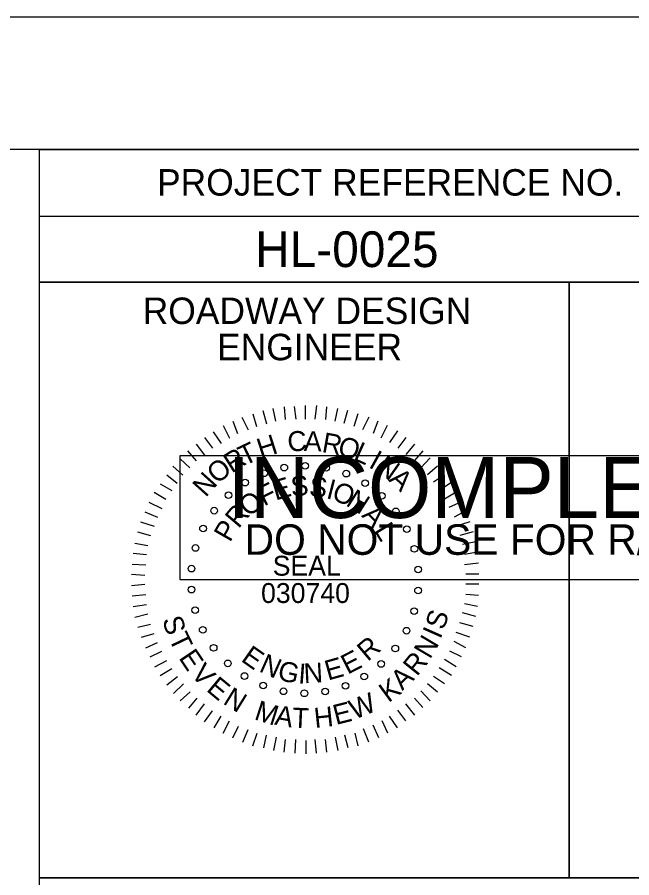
# Model space of a CAD drawing. Extents: x 1487909 to 1489267, y 497866 to 499814.
# Drawn here: x 1489029.54 to 1489041.14, y 498200.83 to 498217.09 of the extents above; entities that cross this region are included whole.
import ezdxf

# ---------------------------------------------------------------- set-up
doc = ezdxf.new("R2010")
doc.units = 0
for name, color, linetype in [('Old_Level_9', 7, 'Continuous'), ('Sheet Data Field CELL', 7, 'Continuous'), ('Sheet Plot Border Outside CELL', 7, 'Continuous'), ('Sheet Sticker Exception Certification CELL', 7, 'Continuous'), ('Sheet Sticker Incomplete CELL', 7, 'Continuous'), ('Sheet Typical CELL', 7, 'Continuous')]:
    doc.layers.add(name, color=color, linetype=linetype)

msp = doc.modelspace()

# ---------------------------------------------------------------- linework, layer by layer
at = {"layer": 'Old_Level_9'}
for p, q in [((1489034.578, 498209.725), (1489034.598, 498209.485)), ((1489034.768, 498209.735), (1489034.798, 498209.495)), ((1489034.978, 498209.755), (1489034.978, 498209.495)), ((1489035.188, 498209.755), (1489035.158, 498209.495)), ((1489035.378, 498209.725), (1489035.358, 498209.485)), ((1489033.988, 498209.595), (1489034.058, 498209.355)), ((1489034.178, 498209.655), (1489034.248, 498209.405)), ((1489034.368, 498209.695), (1489034.418, 498209.455)), ((1489035.588, 498209.695), (1489035.538, 498209.455)), ((1489035.778, 498209.655), (1489035.708, 498209.415)), ((1489035.968, 498209.595), (1489035.898, 498209.355)), ((1489033.608, 498209.455), (1489033.698, 498209.225)), ((1489033.778, 498209.535), (1489033.898, 498209.295)), ((1489036.178, 498209.535), (1489036.058, 498209.295)), ((1489036.348, 498209.455), (1489036.258, 498209.225)), ((1489033.238, 498209.255), (1489033.388, 498209.035)), ((1489033.428, 498209.375), (1489033.548, 498209.135)), ((1489036.528, 498209.375), (1489036.408, 498209.135)), ((1489036.718, 498209.275), (1489036.568, 498209.055)), ((1489033.078, 498209.145), (1489033.228, 498208.945)), ((1489036.878, 498209.145), (1489036.728, 498208.945)), ((1489032.918, 498209.025), (1489033.078, 498208.815)), ((1489037.038, 498209.025), (1489036.878, 498208.825)), ((1489032.618, 498208.745), (1489032.798, 498208.575)), ((1489032.758, 498208.895), (1489032.918, 498208.705)), ((1489037.198, 498208.895), (1489037.038, 498208.715)), ((1489037.338, 498208.765), (1489037.158, 498208.575)), ((1489032.478, 498208.605), (1489032.668, 498208.435)), ((1489037.478, 498208.605), (1489037.288, 498208.445)), ((1489032.368, 498208.445), (1489032.558, 498208.285)), ((1489037.608, 498208.445), (1489037.398, 498208.305)), ((1489032.238, 498208.275), (1489032.458, 498208.145)), ((1489037.718, 498208.285), (1489037.508, 498208.145)), ((1489032.128, 498208.115), (1489032.348, 498207.985)), ((1489037.828, 498208.115), (1489037.608, 498207.985)), ((1489032.028, 498207.925), (1489032.268, 498207.805)), ((1489037.928, 498207.935), (1489037.688, 498207.825)), ((1489038.008, 498207.765), (1489037.788, 498207.645)), ((1489031.948, 498207.745), (1489032.188, 498207.645)), ((1489031.868, 498207.555), (1489032.128, 498207.475)), ((1489038.088, 498207.555), (1489037.828, 498207.475)), ((1489031.808, 498207.365), (1489032.058, 498207.295)), ((1489038.148, 498207.365), (1489037.898, 498207.295)), ((1489031.758, 498207.155), (1489032.008, 498207.105)), ((1489038.198, 498207.175), (1489037.948, 498207.125)), ((1489031.728, 498206.965), (1489031.978, 498206.935)), ((1489038.228, 498206.985), (1489037.988, 498206.935)), ((1489031.708, 498206.755), (1489031.968, 498206.745)), ((1489038.248, 498206.775), (1489037.988, 498206.745)), ((1489031.698, 498206.565), (1489031.948, 498206.545)), ((1489038.258, 498206.565), (1489038.008, 498206.565)), ((1489031.698, 498206.355), (1489031.948, 498206.375)), ((1489038.258, 498206.375), (1489038.008, 498206.375)), ((1489031.708, 498206.155), (1489031.968, 498206.185)), ((1489038.248, 498206.165), (1489038.008, 498206.185)), ((1489031.728, 498205.955), (1489031.978, 498205.995)), ((1489038.228, 498205.955), (1489037.988, 498206.005)), ((1489031.758, 498205.755), (1489032.008, 498205.815)), ((1489038.198, 498205.765), (1489037.948, 498205.835)), ((1489031.818, 498205.565), (1489032.058, 498205.625)), ((1489038.148, 498205.575), (1489037.898, 498205.645)), ((1489031.888, 498205.375), (1489032.128, 498205.445)), ((1489038.088, 498205.375), (1489037.828, 498205.465)), ((1489031.968, 498205.175), (1489032.188, 498205.275)), ((1489038.008, 498205.175), (1489037.788, 498205.295)), ((1489032.048, 498205.005), (1489032.268, 498205.115)), ((1489037.928, 498205.005), (1489037.708, 498205.115)), ((1489032.138, 498204.815), (1489032.368, 498204.935)), ((1489037.828, 498204.815), (1489037.608, 498204.955)), ((1489032.238, 498204.655), (1489032.458, 498204.785)), ((1489037.738, 498204.655), (1489037.508, 498204.795)), ((1489032.368, 498204.475), (1489032.568, 498204.635)), ((1489037.608, 498204.495), (1489037.398, 498204.635)), ((1489032.488, 498204.315), (1489032.678, 498204.495)), ((1489037.338, 498204.175), (1489037.158, 498204.365)), ((1489037.478, 498204.335), (1489037.288, 498204.495)), ((1489032.618, 498204.175), (1489032.808, 498204.345)), ((1489032.778, 498204.035), (1489032.938, 498204.225)), ((1489037.198, 498204.045), (1489037.038, 498204.225)), ((1489032.918, 498203.905), (1489033.078, 498204.115)), ((1489037.048, 498203.905), (1489036.878, 498204.115)), ((1489033.078, 498203.775), (1489033.228, 498203.985)), ((1489033.258, 498203.665), (1489033.388, 498203.885)), ((1489036.718, 498203.665), (1489036.568, 498203.885)), ((1489036.878, 498203.795), (1489036.728, 498203.995)), ((1489033.428, 498203.565), (1489033.548, 498203.795)), ((1489036.368, 498203.475), (1489036.258, 498203.715)), ((1489036.538, 498203.565), (1489036.428, 498203.795)), ((1489033.608, 498203.475), (1489033.718, 498203.695)), ((1489033.798, 498203.395), (1489033.898, 498203.635)), ((1489033.988, 498203.325), (1489034.068, 498203.565)), ((1489035.978, 498203.325), (1489035.918, 498203.565)), ((1489036.178, 498203.395), (1489036.078, 498203.645)), ((1489034.198, 498203.285), (1489034.248, 498203.525)), ((1489034.388, 498203.235), (1489034.438, 498203.485)), ((1489034.578, 498203.205), (1489034.608, 498203.445)), ((1489034.788, 498203.185), (1489034.798, 498203.445)), ((1489034.998, 498203.175), (1489034.998, 498203.425)), ((1489035.188, 498203.185), (1489035.168, 498203.445)), ((1489035.388, 498203.205), (1489035.358, 498203.445)), ((1489035.598, 498203.235), (1489035.548, 498203.485)), ((1489035.788, 498203.285), (1489035.728, 498203.525))]:
    msp.add_line(p, q, dxfattribs=at)
for centre in [(1489034.582, 498208.579), (1489034.977, 498208.614), (1489035.372, 498208.575), (1489034.201, 498208.472), (1489035.753, 498208.465), (1489033.845, 498208.296), (1489036.108, 498208.287), (1489033.528, 498208.058), (1489036.423, 498208.047), (1489033.259, 498207.766), (1489036.689, 498207.753), (1489033.049, 498207.43), (1489036.896, 498207.415), (1489032.905, 498207.061), (1489037.038, 498207.045), (1489032.83, 498206.671), (1489037.11, 498206.655), (1489032.829, 498206.275), (1489037.108, 498206.258), (1489032.9, 498205.885), (1489037.034, 498205.869), (1489033.042, 498205.514), (1489036.889, 498205.499), (1489033.249, 498205.176), (1489036.679, 498205.163), (1489033.515, 498204.882), (1489036.411, 498204.871), (1489033.831, 498204.642), (1489036.093, 498204.633), (1489034.185, 498204.464), (1489035.738, 498204.458), (1489034.566, 498204.354), (1489034.961, 498204.316), (1489035.356, 498204.351)]:
    msp.add_circle(centre, 0.063, dxfattribs=at)
at = {"layer": 'Sheet Plot Border Outside CELL'}
msp.add_lwpolyline([(1489051.664, 498217.087), (1488883.264, 498217.087), (1488883.264, 498107.087), (1489051.664, 498107.087)], close=True, dxfattribs=at)
at = {"layer": 'Sheet Sticker Exception Certification CELL'}
for p, q in [((1489029.959, 498198.482), (1489029.959, 498200.832)), ((1489029.959, 498200.832), (1489049.962, 498200.832))]:
    msp.add_line(p, q, dxfattribs=at)
at = {"layer": 'Sheet Sticker Incomplete CELL'}
msp.add_lwpolyline([(1489032.614, 498206.457), (1489032.614, 498208.807), (1489047.314, 498208.807), (1489047.314, 498206.457)], close=True, dxfattribs=at)
at = {"layer": 'Sheet Typical CELL'}
for p, q in [((1489029.959, 498213.332), (1489049.964, 498213.332)), ((1489039.964, 498212.082), (1489039.964, 498200.837))]:
    msp.add_line(p, q, dxfattribs=at)
for points in [[(1489049.964, 498214.587), (1488899.964, 498214.587), (1488899.964, 498109.587), (1489049.964, 498109.587)], [(1489029.959, 498214.587), (1489049.964, 498214.587), (1489049.964, 498212.082), (1489029.959, 498212.082)], [(1489029.959, 498212.082), (1489039.964, 498212.082), (1489039.964, 498200.832), (1489029.959, 498200.832)], [(1489039.964, 498212.082), (1489049.964, 498212.082), (1489049.964, 498200.832), (1489039.964, 498200.832)]]:
    msp.add_lwpolyline(points, close=True, dxfattribs=at)

# ---------------------------------------------------------------- texts
at = {"layer": 'Old_Level_9'}
for s, height, rotation, p in [('C', 0.378, 4.9399, (1489034.658, 498208.875)), ('A', 0.378, 357.9749, (1489034.948, 498208.895)), ('R', 0.378, 350.0216, (1489035.278, 498208.875)), ('T', 0.378, 25.4358, (1489033.828, 498208.605)), ('H', 0.378, 17.7433, (1489034.138, 498208.745)), ('O', 0.378, 343.0868, (1489035.568, 498208.825)), ('L', 0.378, 335.7459, (1489035.868, 498208.735)), ('R', 0.378, 32.1754, (1489033.588, 498208.465)), ('I', 0.378, 330.806, (1489036.158, 498208.595)), ('N', 0.378, 324.9038, (1489036.288, 498208.525)), ('O', 0.378, 39.9442, (1489033.318, 498208.255)), ('N', 0.378, 48.0667, (1489033.098, 498208.005)), ('S', 0.376, 4.468, (1489034.718, 498208.035)), ('S', 0.376, 353.0415, (1489035.038, 498208.045)), ('A', 0.378, 317.0051, (1489036.538, 498208.335)), ('F', 0.376, 26.4, (1489034.198, 498207.845)), ('E', 0.376, 16.5889, (1489034.418, 498207.955)), ('I', 0.376, 345.4821, (1489035.358, 498208.005)), ('O', 0.376, 337.8749, (1489035.458, 498207.985)), ('O', 0.376, 38.2518, (1489033.908, 498207.635)), ('N', 0.376, 327.393, (1489035.728, 498207.875)), ('R', 0.376, 49.7478, (1489033.718, 498207.415)), ('A', 0.376, 313.9438, (1489036.028, 498207.665)), ('P', 0.376, 60.1236, (1489033.558, 498207.155)), ('L', 0.376, 301.5323, (1489036.268, 498207.395)), ('S', 0.378, 72.2579, (1489037.596, 498205.496)), ('S', 0.378, 288.212, (1489032.273, 498205.707)), ('T', 0.378, 295.6244, (1489032.392, 498205.355)), ('I', 0.378, 66.0464, (1489037.526, 498205.327)), ('R', 0.376, 40.3493, (1489036.158, 498204.905)), ('N', 0.378, 59.3726, (1489037.333, 498204.947)), ('E', 0.378, 303.8225, (1489032.579, 498204.987)), ('E', 0.376, 324.8692, (1489033.748, 498204.935)), ('N', 0.376, 336.0584, (1489034.088, 498204.735)), ('E', 0.376, 15.8057, (1489035.408, 498204.555)), ('E', 0.376, 27.1568, (1489035.778, 498204.665)), ('R', 0.378, 51.1503, (1489037.087, 498204.623)), ('V', 0.378, 311.9298, (1489032.805, 498204.669)), ('G', 0.376, 347.4812, (1489034.438, 498204.575)), ('I', 0.376, 355.6246, (1489034.838, 498204.505)), ('N', 0.376, 3.1278, (1489034.958, 498204.505)), ('A', 0.378, 43.5217, (1489036.811, 498204.356)), ('E', 0.378, 320.2312, (1489033.094, 498204.372)), ('K', 0.378, 36.141, (1489036.548, 498204.129)), ('N', 0.378, 328.329, (1489033.407, 498204.129)), ('W', 0.378, 22.0058, (1489035.903, 498203.813)), ('M', 0.378, 342.337, (1489033.998, 498203.829)), ('A', 0.378, 350.1822, (1489034.387, 498203.726)), ('T', 0.378, 357.3866, (1489034.728, 498203.67)), ('H', 0.378, 6.0112, (1489035.163, 498203.659)), ('E', 0.378, 14.1648, (1489035.557, 498203.717))]:
    msp.add_text(s, height=height, rotation=rotation, dxfattribs=at).set_placement(p)
for s, p in [('SEAL', (1489034.364, 498206.538)), ('030740', (1489034.144, 498206.022))]:
    msp.add_text(s, height=0.3759, dxfattribs=at).set_placement(p)
at = {"layer": 'Sheet Data Field CELL'}
msp.add_text('HL-0025', height=0.675, dxfattribs=at).set_placement((1489034.033, 498212.367))
at = {"layer": 'Sheet Sticker Incomplete CELL'}
for s, height, p in [('INCOMPLETE PLANS', 1.152, (1489033.509, 498207.627)), ('DO NOT USE FOR R/W ACQUISITION', 0.576, (1489033.834, 498206.932))]:
    msp.add_text(s, height=height, dxfattribs=at).set_placement(p)
at = {"layer": 'Sheet Typical CELL'}
for s, height, p in [('PROJECT REFERENCE NO.', 0.50001, (1489032.179, 498213.717)), ('ROADWAY DESIGN', 0.50001, (1489031.909, 498211.292)), ('ENGINEER', 0.5, (1489033.314, 498210.607))]:
    msp.add_text(s, height=height, dxfattribs=at).set_placement(p)

doc.saveas('drawing.dxf')
